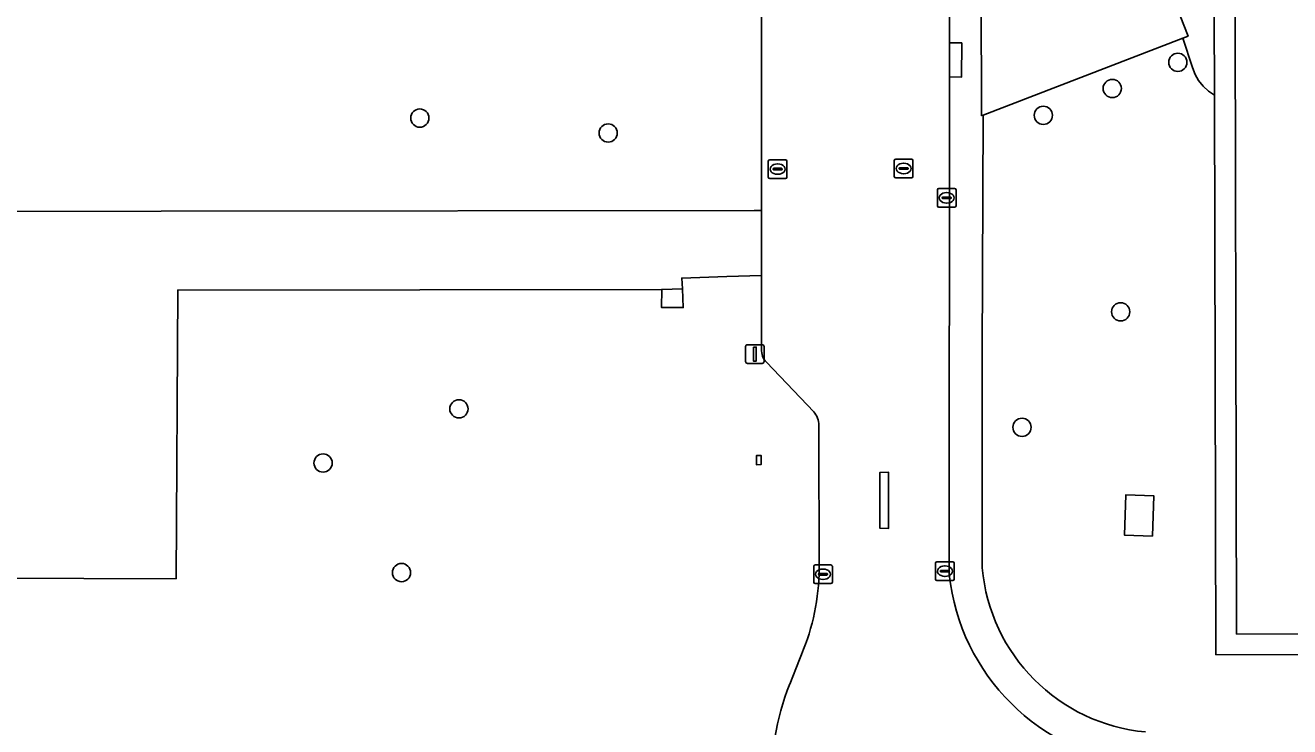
# Model space of a CAD drawing. Extents: x 161477 to 163040, y 383680 to 384871.
# Drawn here: x 162142.1 to 162210, y 384565.4 to 384603.1 of the extents above; entities that cross this region are included whole.
import ezdxf

# ---------------------------------------------------------------- set-up
doc = ezdxf.new("R2010")
doc.units = 0
for name, color, linetype in [('IMGEO_Boom', 7, 'Continuous'), ('IMGEO_Groenvoorziening', 7, 'Continuous'), ('IMGEO_Kolk', 7, 'Continuous'), ('IMGEO_Lichtmast', 7, 'Continuous'), ('IMGEO_Pand', 7, 'Continuous'), ('IMGEO_Rijbaan_lokaal_open', 7, 'Continuous'), ('IMGEO_Rioolput', 7, 'Continuous'), ('IMGEO_Verkeerseiland_open', 7, 'Continuous'), ('IMGEO_Voetpad_open', 7, 'Continuous')]:
    doc.layers.add(name, color=color, linetype=linetype)

msp = doc.modelspace()

# ---------------------------------------------------------------- linework, layer by layer
at = {"layer": 'IMGEO_Boom'}
for centre in [(162203.95, 384601.09), (162200.43, 384599.69), (162163.27, 384598.1), (162196.73, 384598.25), (162173.38, 384597.3), (162200.88, 384587.7), (162165.37, 384582.49), (162195.59, 384581.5), (162158.08, 384579.58), (162162.29, 384573.7)]:
    msp.add_circle(centre, 0.489, dxfattribs=at)
at = {"layer": 'IMGEO_Groenvoorziening'}
for points in [[(162092.421, 384565.458), (162104.245, 384565.477), (162104.224, 384595.232), (162120.16, 384595.235), (162120.157, 384593.064), (162149.391, 384593.101), (162181.206, 384593.142), (162181.605, 384593.142), (162181.62, 384677.829)], [(162220.29, 384618.098), (162220.423, 384569.277), (162217.002, 384569.293), (162217.016, 384566.891), (162216.115, 384566.881), (162214.612, 384566.879), (162210.806, 384566.862), (162210.77, 384569.309), (162205.994, 384569.29), (162205.92, 384599.335), (162205.595, 384599.547), (162205.307, 384599.808), (162205.064, 384600.11), (162204.872, 384600.447), (162204.735, 384600.81), (162204.223, 384602.397), (162193.5, 384598.259), (162193.456, 384585.498), (162193.456, 384573.954)], [(162181.613, 384585.701), (162181.604, 384589.652), (162179.754, 384589.591), (162177.329, 384589.511), (162177.373, 384588.933), (162177.409, 384587.924), (162176.246, 384587.927), (162176.257, 384588.902), (162150.278, 384588.867), (162150.195, 384573.37), (162140.262, 384573.396), (162130.293, 384573.303), (162130.285, 384522.105), (162117.162, 384522.11), (162113.257, 384522.111), (162113.246, 384510.87), (162114.321, 384510.869), (162161.895, 384510.851), (162161.87, 384506.76), (162171.765, 384506.771)], [(162184.409, 384582.333), (162181.867, 384584.987)], [(162184.699, 384573.604), (162184.687, 384581.61)], [(162183.122, 384567.718), (162183.641, 384569.035)]]:
    msp.add_lwpolyline(points, dxfattribs=at)
for points in [[(162205.868, 384612.386), (162205.478, 384612.388), (162205.477, 384612.228), (162202.548, 384611.149), (162202.435, 384611.449), (162199.623, 384610.282), (162200.68, 384607.593), (162202.26, 384608.213), (162204.503, 384602.505), (162204.223, 384602.397), (162204.735, 384600.81), (162204.872, 384600.447), (162205.064, 384600.11), (162205.307, 384599.808), (162205.595, 384599.547), (162205.92, 384599.335)], [(162150.278, 384588.867), (162176.257, 384588.902), (162177.373, 384588.933), (162177.329, 384589.511), (162179.754, 384589.591), (162181.604, 384589.652), (162181.605, 384593.142), (162181.206, 384593.142), (162149.391, 384593.101), (162120.157, 384593.064), (162120.145, 384583.569), (162120.77, 384583.569), (162130.287, 384583.571), (162130.293, 384573.303), (162140.262, 384573.396), (162150.195, 384573.37)], [(162181.331, 384579.983), (162181.581, 384579.986), (162181.587, 384579.495), (162181.337, 384579.492)], [(162202.586, 384575.66), (162201.095, 384575.708), (162201.164, 384577.875), (162202.656, 384577.827)]]:
    msp.add_lwpolyline(points, close=True, dxfattribs=at)
for centre, radius, start, end in [((162182.541, 384585.629), 0.93, 175.55013, 223.61512), ((162183.648, 384581.625), 1.039, 359.15674, 42.90766), ((162203.102, 384574.787), 9.682, 184.93602, 264.78362), ((162172.477, 384574.027), 12.23, 335.90772, 358.01697), ((162196.942, 384562.319), 14.837, 158.6602, 181.79462)]:
    msp.add_arc(centre, radius, start, end, dxfattribs=at)
at = {"layer": 'IMGEO_Kolk'}
for p, q in [((162181.973, 384594.934), (162181.973, 384595.786)), ((162182.048, 384595.86), (162182.9, 384595.86)), ((162182.461, 384595.64), (162182.486, 384595.64)), ((162182.974, 384595.786), (162182.974, 384594.934)), ((162182.9, 384594.86), (162182.048, 384594.86)), ((162182.232, 384595.354), (162182.232, 384595.366)), ((162182.67, 384595.317), (162182.272, 384595.317)), ((162182.275, 384595.403), (162182.673, 384595.403)), ((162182.484, 384595.08), (162182.459, 384595.08)), ((162182.716, 384595.366), (162182.716, 384595.354)), ((162191.046, 384593.391), (162191.046, 384594.243)), ((162191.121, 384594.317), (162191.973, 384594.317)), ((162192.047, 384594.243), (162192.047, 384593.391)), ((162191.305, 384593.811), (162191.305, 384593.823)), ((162191.743, 384593.774), (162191.345, 384593.774)), ((162191.348, 384593.86), (162191.746, 384593.86)), ((162191.557, 384593.537), (162191.532, 384593.537)), ((162191.534, 384594.097), (162191.559, 384594.097)), ((162191.789, 384593.823), (162191.789, 384593.811)), ((162191.973, 384593.317), (162191.121, 384593.317)), ((162184.409, 384573.184), (162184.409, 384574.036)), ((162184.484, 384574.11), (162185.336, 384574.11)), ((162184.897, 384573.89), (162184.922, 384573.89)), ((162185.41, 384574.036), (162185.41, 384573.184)), ((162190.948, 384573.35), (162190.948, 384574.202)), ((162191.023, 384574.276), (162191.875, 384574.276)), ((162191.25, 384573.819), (162191.648, 384573.819)), ((162191.436, 384574.056), (162191.461, 384574.056)), ((162191.949, 384574.202), (162191.949, 384573.35)), ((162184.668, 384573.604), (162184.668, 384573.616)), ((162185.106, 384573.567), (162184.708, 384573.567)), ((162184.711, 384573.653), (162185.109, 384573.653)), ((162184.92, 384573.33), (162184.895, 384573.33)), ((162185.152, 384573.616), (162185.152, 384573.604)), ((162191.875, 384573.276), (162191.023, 384573.276)), ((162191.207, 384573.77), (162191.207, 384573.782)), ((162191.645, 384573.733), (162191.247, 384573.733)), ((162191.459, 384573.496), (162191.434, 384573.496)), ((162191.691, 384573.782), (162191.691, 384573.77)), ((162185.336, 384573.11), (162184.484, 384573.11))]:
    msp.add_line(p, q, dxfattribs=at)
for points in [[(162181.973, 384594.934), (162181.973, 384595.786)], [(162182.048, 384595.86), (162182.9, 384595.86)], [(162182.974, 384595.786), (162182.974, 384594.934)], [(162182.9, 384594.86), (162182.048, 384594.86)], [(162191.046, 384593.391), (162191.046, 384594.243)], [(162191.121, 384594.317), (162191.973, 384594.317)], [(162192.047, 384594.243), (162192.047, 384593.391)], [(162191.973, 384593.317), (162191.121, 384593.317)], [(162184.409, 384573.184), (162184.409, 384574.036)], [(162184.484, 384574.11), (162185.336, 384574.11)], [(162185.41, 384574.036), (162185.41, 384573.184)], [(162190.948, 384573.35), (162190.948, 384574.202)], [(162191.023, 384574.276), (162191.875, 384574.276)], [(162191.949, 384574.202), (162191.949, 384573.35)], [(162191.875, 384573.276), (162191.023, 384573.276)], [(162185.336, 384573.11), (162184.484, 384573.11)]]:
    msp.add_lwpolyline(points, dxfattribs=at)
for centre, radius, start, end in [((162182.05, 384595.784), 0.0765, 91.55205, 178.44795), ((162182.05, 384595.784), 0.0765, 91.55205, 178.44795), ((162182.898, 384595.784), 0.0765, 1.55205, 88.44795), ((162182.898, 384595.784), 0.0765, 1.55205, 88.44795), ((162182.05, 384594.936), 0.0765, 181.55205, 268.44795), ((162182.05, 384594.936), 0.0765, 181.55205, 268.44795), ((162182.272, 384595.363), 0.0403, 85.87752, 175.75265), ((162182.269, 384595.353), 0.0366, 178.93798, 274.71019), ((162182.673, 384595.36), 0.043, 264.86636, 352.45326), ((162182.677, 384595.365), 0.0386, 1.73085, 96.63898), ((162182.898, 384594.936), 0.0765, 271.55205, 358.44795), ((162182.898, 384594.936), 0.0765, 271.55205, 358.44795), ((162191.123, 384594.241), 0.0765, 91.55205, 178.44795), ((162191.123, 384594.241), 0.0765, 91.55205, 178.44795), ((162191.971, 384594.241), 0.0765, 1.55205, 88.44795), ((162191.971, 384594.241), 0.0765, 1.55205, 88.44795), ((162191.345, 384593.82), 0.0403, 85.87752, 175.75265), ((162191.342, 384593.81), 0.0366, 178.93798, 274.71019), ((162191.746, 384593.817), 0.043, 264.86636, 352.45326), ((162191.75, 384593.822), 0.0386, 1.73085, 96.63898), ((162191.123, 384593.393), 0.0765, 181.55205, 268.44795), ((162191.123, 384593.393), 0.0765, 181.55205, 268.44795), ((162191.971, 384593.393), 0.0765, 271.55205, 358.44795), ((162191.971, 384593.393), 0.0765, 271.55205, 358.44795), ((162184.486, 384574.034), 0.0765, 91.55205, 178.44795), ((162184.486, 384574.034), 0.0765, 91.55205, 178.44795), ((162185.334, 384574.034), 0.0765, 1.55205, 88.44795), ((162185.334, 384574.034), 0.0765, 1.55205, 88.44795), ((162191.025, 384574.2), 0.0765, 91.55205, 178.44795), ((162191.025, 384574.2), 0.0765, 91.55205, 178.44795), ((162191.247, 384573.779), 0.0403, 85.87752, 175.75265), ((162191.652, 384573.781), 0.0386, 1.73085, 96.63898), ((162191.873, 384574.2), 0.0765, 1.55205, 88.44795), ((162191.873, 384574.2), 0.0765, 1.55205, 88.44795), ((162184.486, 384573.186), 0.0765, 181.55205, 268.44795), ((162184.486, 384573.186), 0.0765, 181.55205, 268.44795), ((162184.708, 384573.613), 0.0403, 85.87752, 175.75265), ((162184.705, 384573.603), 0.0366, 178.93798, 274.71019), ((162185.109, 384573.61), 0.043, 264.86636, 352.45326), ((162185.113, 384573.615), 0.0386, 1.73085, 96.63898), ((162185.334, 384573.186), 0.0765, 271.55205, 358.44795), ((162185.334, 384573.186), 0.0765, 271.55205, 358.44795), ((162191.025, 384573.352), 0.0765, 181.55205, 268.44795), ((162191.025, 384573.352), 0.0765, 181.55205, 268.44795), ((162191.244, 384573.769), 0.0366, 178.93798, 274.71019), ((162191.648, 384573.776), 0.043, 264.86636, 352.45326), ((162191.873, 384573.352), 0.0765, 271.55205, 358.44795), ((162191.873, 384573.352), 0.0765, 271.55205, 358.44795)]:
    msp.add_arc(centre, radius, start, end, dxfattribs=at)
for centre, major_axis, ratio, start_param, end_param in [((162182.46, 384595.36), (-0.387, 0.002), 0.722429, 4.712389, 7.853982), ((162182.485, 384595.36), (-0.39, 0.002), 0.717154, 1.570796, 4.712389), ((162191.533, 384593.817), (-0.387, 0.002), 0.722429, 4.712389, 7.853982), ((162191.558, 384593.817), (-0.39, 0.002), 0.717154, 1.570796, 4.712389), ((162184.896, 384573.61), (-0.387, 0.002), 0.722429, 4.712389, 7.853982), ((162184.921, 384573.61), (-0.39, 0.002), 0.717154, 1.570796, 4.712389), ((162191.435, 384573.776), (-0.387, 0.002), 0.722429, 4.712389, 7.853982), ((162191.46, 384573.776), (-0.39, 0.002), 0.717154, 1.570796, 4.712389)]:
    msp.add_ellipse(centre, major_axis=major_axis, ratio=ratio, start_param=start_param, end_param=end_param, dxfattribs=at)
at = {"layer": 'IMGEO_Lichtmast'}
for p, q in [((162180.755, 384585.03), (162180.755, 384585.83)), ((162180.755, 384585.83), (162180.755, 384585.03)), ((162180.855, 384585.93), (162181.645, 384585.93)), ((162181.645, 384585.93), (162180.855, 384585.93)), ((162181.745, 384585.83), (162181.745, 384585.03)), ((162181.745, 384585.03), (162181.745, 384585.83)), ((162181.645, 384584.93), (162180.855, 384584.93)), ((162180.855, 384584.93), (162181.645, 384584.93))]:
    msp.add_line(p, q, dxfattribs=at)
msp.add_lwpolyline([(162181.175, 384585.805), (162181.325, 384585.805), (162181.325, 384585.055), (162181.175, 384585.055), (162181.175, 384585.805)], dxfattribs=at)
for centre, start, end in [((162180.855, 384585.83), 90, 180), ((162180.855, 384585.83), 90, 180), ((162181.645, 384585.83), 0, 90), ((162181.645, 384585.83), 360, 90), ((162180.855, 384585.03), 180, 270), ((162180.855, 384585.03), 180, 270), ((162181.645, 384585.03), 270, 0), ((162181.645, 384585.03), 270, 0)]:
    msp.add_arc(centre, 0.1, start, end, dxfattribs=at)
at = {"layer": 'IMGEO_Pand'}
msp.add_lwpolyline([(162207.008, 384611.428), (162207.099, 384570.397), (162211.883, 384570.417), (162211.884, 384568.015), (162214.533, 384568.003), (162214.544, 384570.423), (162216.064, 384570.42), (162219.322, 384570.412), (162219.202, 384617.424)], dxfattribs=at)
msp.add_lwpolyline([(162201.164, 384577.875), (162201.095, 384575.708), (162202.586, 384575.66), (162202.656, 384577.827)], close=True, dxfattribs=at)
at = {"layer": 'IMGEO_Rijbaan_lokaal_open'}
for points in [[(162191.68, 384573.602), (162191.696, 384600.307), (162191.694, 384602.14), (162191.69, 384607.571), (162191.685, 384613.343), (162191.684, 384614.043), (162191.685, 384625.928), (162191.679, 384630.177), (162191.672, 384635.729), (162191.668, 384655.031), (162191.688, 384667.175), (162191.688, 384667.416), (162191.691, 384679.241), (162191.721, 384685.282), (162191.234, 384685.81), (162181.599, 384686.196), (162181.621, 384682.175), (162181.621, 384679.859), (162181.62, 384677.829), (162181.605, 384593.142), (162181.604, 384589.652), (162181.613, 384585.701)], [(162181.867, 384584.987), (162184.409, 384582.333)], [(162184.687, 384581.61), (162184.699, 384573.604)], [(162183.641, 384569.035), (162183.122, 384567.718)]]:
    msp.add_lwpolyline(points, dxfattribs=at)
msp.add_lwpolyline([(162187.963, 384576.079), (162187.965, 384579.081), (162188.431, 384579.087), (162188.426, 384576.075)], close=True, dxfattribs=at)
for centre, radius, start, end in [((162182.541, 384585.629), 0.93, 175.55013, 223.61512), ((162183.648, 384581.625), 1.039, 359.15674, 42.90766), ((162172.477, 384574.027), 12.23, 335.90772, 358.01697), ((162203.098, 384574.822), 11.483, 186.10091, 264.20708), ((162196.942, 384562.319), 14.837, 158.6602, 181.79462)]:
    msp.add_arc(centre, radius, start, end, dxfattribs=at)
at = {"layer": 'IMGEO_Rioolput'}
for p, q in [((162188.734, 384594.968), (162188.734, 384595.82)), ((162188.809, 384595.894), (162189.661, 384595.894)), ((162189.222, 384595.674), (162189.247, 384595.674)), ((162189.735, 384595.82), (162189.735, 384594.968)), ((162189.661, 384594.894), (162188.809, 384594.894)), ((162188.993, 384595.388), (162188.993, 384595.4)), ((162189.431, 384595.351), (162189.033, 384595.351)), ((162189.036, 384595.437), (162189.434, 384595.437)), ((162189.245, 384595.114), (162189.22, 384595.114)), ((162189.477, 384595.4), (162189.477, 384595.388))]:
    msp.add_line(p, q, dxfattribs=at)
for points in [[(162188.734, 384594.968), (162188.734, 384595.82)], [(162188.809, 384595.894), (162189.661, 384595.894)], [(162189.735, 384595.82), (162189.735, 384594.968)], [(162189.661, 384594.894), (162188.809, 384594.894)]]:
    msp.add_lwpolyline(points, dxfattribs=at)
for centre, radius, start, end in [((162188.811, 384595.818), 0.0765, 91.55205, 178.44795), ((162188.811, 384595.818), 0.0765, 91.55205, 178.44795), ((162189.659, 384595.818), 0.0765, 1.55205, 88.44795), ((162189.659, 384595.818), 0.0765, 1.55205, 88.44795), ((162188.811, 384594.97), 0.0765, 181.55205, 268.44795), ((162188.811, 384594.97), 0.0765, 181.55205, 268.44795), ((162189.033, 384595.397), 0.0403, 85.87752, 175.75265), ((162189.03, 384595.387), 0.0366, 178.93798, 274.71019), ((162189.434, 384595.394), 0.043, 264.86636, 352.45326), ((162189.438, 384595.399), 0.0386, 1.73085, 96.63898), ((162189.659, 384594.97), 0.0765, 271.55205, 358.44795), ((162189.659, 384594.97), 0.0765, 271.55205, 358.44795)]:
    msp.add_arc(centre, radius, start, end, dxfattribs=at)
for centre, major_axis, ratio, start_param, end_param in [((162189.221, 384595.394), (-0.387, 0.002), 0.722429, 4.712389, 7.853982), ((162189.246, 384595.394), (-0.39, 0.002), 0.717154, 1.570796, 4.712389)]:
    msp.add_ellipse(centre, major_axis=major_axis, ratio=ratio, start_param=start_param, end_param=end_param, dxfattribs=at)
at = {"layer": 'IMGEO_Verkeerseiland_open'}
msp.add_lwpolyline([(162188.431, 384579.087), (162187.965, 384579.081), (162187.963, 384576.079), (162188.426, 384576.075)], close=True, dxfattribs=at)
at = {"layer": 'IMGEO_Voetpad_open'}
for points in [[(162193.456, 384573.954), (162193.456, 384585.498), (162193.5, 384598.259), (162193.406, 384598.238), (162193.395, 384604.746), (162193.379, 384607.782), (162193.383, 384613.274), (162193.387, 384630.273), (162193.388, 384634.062), (162193.448, 384634.062), (162193.355, 384655.794), (162193.395, 384667.578), (162193.469, 384670.159)], [(162191.688, 384667.416), (162191.688, 384667.175), (162191.668, 384655.031), (162191.672, 384635.729), (162191.679, 384630.177), (162192.335, 384630.177), (162192.335, 384625.927), (162191.685, 384625.928), (162191.684, 384614.043), (162191.685, 384613.343), (162192.347, 384613.343), (162192.335, 384607.571), (162191.69, 384607.571), (162191.694, 384602.14), (162192.351, 384602.133), (162192.343, 384600.301), (162191.696, 384600.307), (162191.68, 384573.602)], [(162193.395, 384604.746), (162193.406, 384598.238), (162193.5, 384598.259), (162204.223, 384602.397), (162204.503, 384602.505), (162202.26, 384608.213)]]:
    msp.add_lwpolyline(points, dxfattribs=at)
for points in [[(162216.069, 384567.955), (162214.602, 384567.953), (162214.533, 384567.953), (162214.533, 384568.003), (162211.884, 384568.015), (162211.883, 384570.417), (162207.099, 384570.397), (162207.008, 384611.428), (162207.882, 384611.415), (162207.888, 384612.375), (162205.868, 384612.386), (162205.92, 384599.335), (162205.994, 384569.29), (162210.77, 384569.309), (162210.806, 384566.862), (162214.612, 384566.879), (162216.115, 384566.881)], [(162191.694, 384602.14), (162191.696, 384600.307), (162192.343, 384600.301), (162192.351, 384602.133)], [(162177.373, 384588.933), (162176.257, 384588.902), (162176.246, 384587.927), (162177.409, 384587.924)], [(162181.581, 384579.986), (162181.331, 384579.983), (162181.337, 384579.492), (162181.587, 384579.495)]]:
    msp.add_lwpolyline(points, close=True, dxfattribs=at)
for centre, radius, start, end in [((162203.102, 384574.787), 9.682, 184.93602, 264.78362), ((162203.098, 384574.822), 11.483, 186.10091, 264.20708)]:
    msp.add_arc(centre, radius, start, end, dxfattribs=at)

doc.saveas('drawing.dxf')
